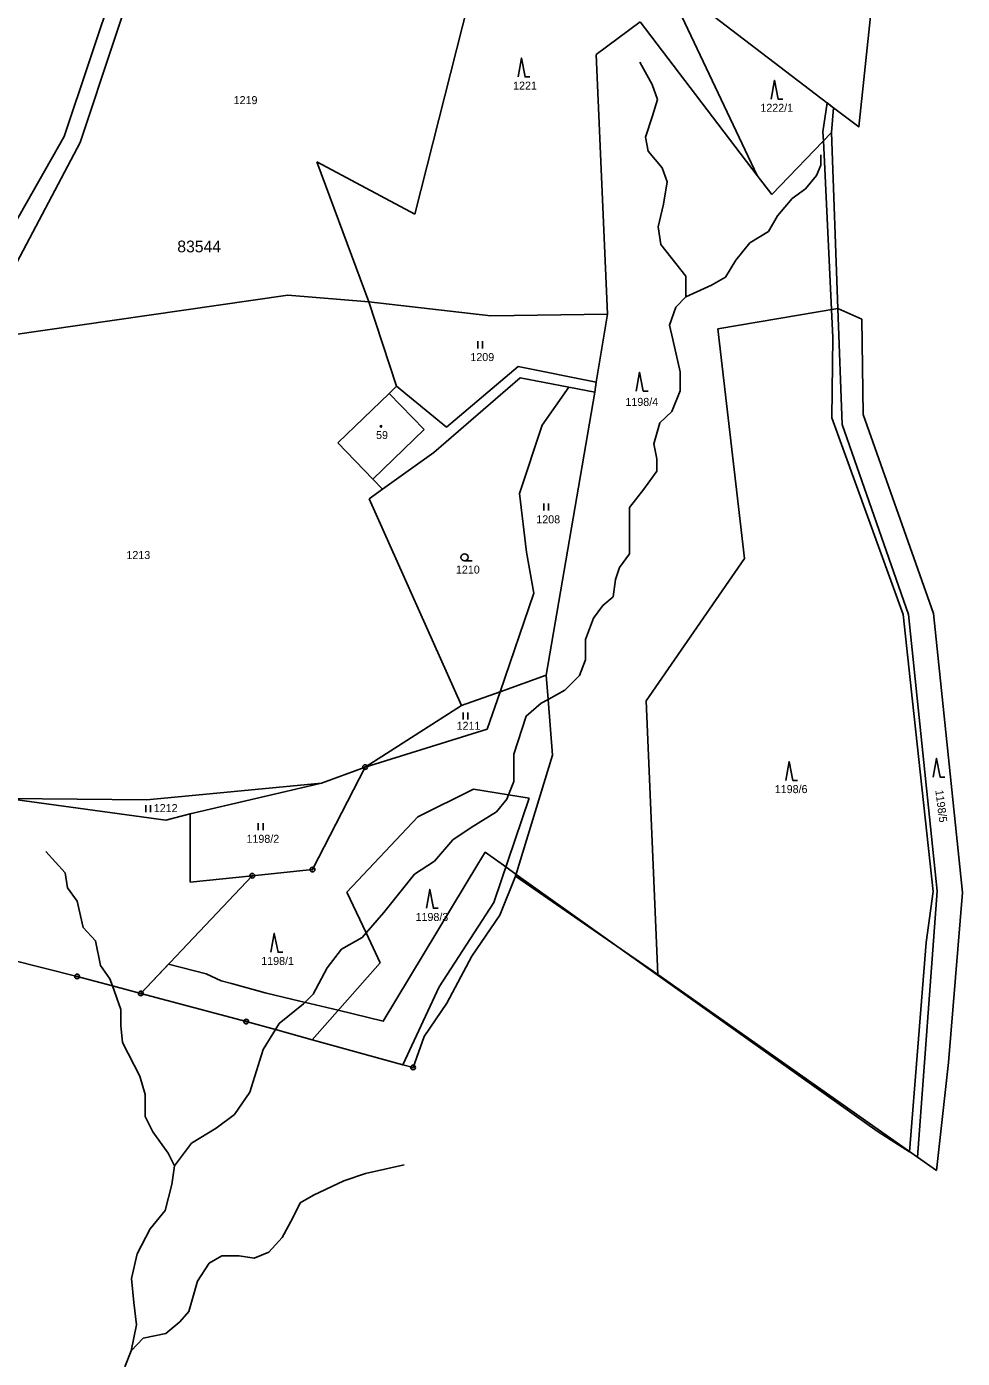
# Model space of a CAD drawing. Extents: x -439246 to -433691, y -1130252 to -1121148.
# Drawn here: x -438433.8 to -438235, y -1122937.7 to -1122654.9 of the extents above; entities that cross this region are included whole.
import ezdxf

# ---------------------------------------------------------------- set-up
doc = ezdxf.new("R2010")
doc.units = 0
for name, color, linetype in [('Vrstva 1', 7, 'Continuous'), ('Vrstva 18', 7, 'Continuous'), ('Vrstva 19', 7, 'Continuous'), ('Vrstva 24', 7, 'Continuous'), ('Vrstva 25', 7, 'Continuous'), ('Vrstva 3', 7, 'Continuous'), ('Vrstva 37', 7, 'Continuous'), ('Vrstva 4', 7, 'Continuous'), ('Vrstva 52', 7, 'Continuous'), ('Vrstva 53', 7, 'Continuous')]:
    doc.layers.add(name, color=color, linetype=linetype)

msp = doc.modelspace()

# ---------------------------------------------------------------- linework, layer by layer
at = {"layer": 'Vrstva 1'}
for points in [[(-438425.87, -1122678.22), (-438404.21, -1122613.51)], [(-438400.59, -1122613.65), (-438422.44, -1122679.54)], [(-438306.13, -1122628.46), (-438278.6, -1122686.51)], [(-438351.34, -1122694.76), (-438337.39, -1122639.67)], [(-438253.11, -1122639.24), (-438257.04, -1122676.23)], [(-438262.39, -1122672.14), (-438295.4, -1122646.88)], [(-438312.84, -1122660.85), (-438303.51, -1122653.89)], [(-438278.6, -1122686.51), (-438303.51, -1122653.89)], [(-438310.46, -1122715.98), (-438312.84, -1122660.85)], [(-438262.83, -1122677.4), (-438262.39, -1122672.14)], [(-438257.04, -1122676.23), (-438262.39, -1122672.14)], [(-438450.14, -1122720.96), (-438425.87, -1122678.22)], [(-438275.49, -1122690.58), (-438262.83, -1122677.4)], [(-438262.83, -1122677.4), (-438261.47, -1122714.76)], [(-438422.44, -1122679.54), (-438444.7, -1122721.5)], [(-438361.12, -1122713.34), (-438372.2, -1122683.66)], [(-438372.2, -1122683.66), (-438351.34, -1122694.76)], [(-438275.49, -1122690.58), (-438278.6, -1122686.51)], [(-438444.7, -1122721.5), (-438378.37, -1122711.95)], [(-438378.37, -1122711.95), (-438361.12, -1122713.34)], [(-438361.12, -1122713.34), (-438355.24, -1122731.27)], [(-438361.12, -1122713.34), (-438335.24, -1122716.31)], [(-438261.47, -1122714.76), (-438287.02, -1122719.1)], [(-438256.4, -1122717.02), (-438261.47, -1122714.76)], [(-438261.47, -1122714.76), (-438260.58, -1122739.42)], [(-438335.24, -1122716.31), (-438310.46, -1122715.98)], [(-438310.46, -1122715.98), (-438312.84, -1122730.39)], [(-438256.09, -1122737.31), (-438256.4, -1122717.02)], [(-438287.02, -1122719.1), (-438281.33, -1122767.86)], [(-438344.65, -1122739.98), (-438329.41, -1122727.07)], [(-438329.41, -1122727.07), (-438312.84, -1122730.39)], [(-438356.82, -1122732.79), (-438355.24, -1122731.27)], [(-438355.24, -1122731.27), (-438344.65, -1122739.98)], [(-438347.31, -1122745.33), (-438328.98, -1122729.48)], [(-438328.98, -1122729.48), (-438318.66, -1122731.46)], [(-438318.66, -1122731.46), (-438324.32, -1122739.56)], [(-438318.66, -1122731.46), (-438313.14, -1122732.52)], [(-438313.14, -1122732.52), (-438312.84, -1122730.39)], [(-438367.72, -1122743.29), (-438356.82, -1122732.79)], [(-438323.49, -1122792.65), (-438313.14, -1122732.52)], [(-438241.2, -1122779.58), (-438256.09, -1122737.31)], [(-438324.32, -1122739.56), (-438329.1, -1122754.09)], [(-438260.58, -1122739.42), (-438246.48, -1122779.78)], [(-438367.72, -1122743.29), (-438360.3, -1122750.99)], [(-438358.22, -1122753.15), (-438347.31, -1122745.33)], [(-438360.3, -1122750.99), (-438358.22, -1122753.15)], [(-438361.04, -1122755.17), (-438358.22, -1122753.15)], [(-438329.1, -1122754.09), (-438327.66, -1122766.53)], [(-438361.04, -1122755.17), (-438341.43, -1122799.09)], [(-438327.66, -1122766.53), (-438326.06, -1122775.24)], [(-438281.33, -1122767.86), (-438302.19, -1122798.1)], [(-438326.06, -1122775.24), (-438333.25, -1122796.15)], [(-438246.48, -1122779.78), (-438240.4, -1122838.53)], [(-438235.03, -1122838.8), (-438241.2, -1122779.58)], [(-438333.25, -1122796.15), (-438323.49, -1122792.65)], [(-438323.07, -1122797.8), (-438323.49, -1122792.65)], [(-438341.43, -1122799.09), (-438333.25, -1122796.15)], [(-438333.25, -1122796.15), (-438335.98, -1122804.1)], [(-438361.94, -1122812.16), (-438341.43, -1122799.09)], [(-438322.12, -1122809.6), (-438323.07, -1122797.8)], [(-438302.19, -1122798.1), (-438299.76, -1122856.23)], [(-438335.98, -1122804.1), (-438361.94, -1122812.16)], [(-438329.95, -1122835.36), (-438322.12, -1122809.6)], [(-438361.94, -1122812.16), (-438373.08, -1122833.91)], [(-438371.19, -1122815.56), (-438361.94, -1122812.16)], [(-438408.27, -1122819.13), (-438371.19, -1122815.56)], [(-438399.12, -1122822.11), (-438371.19, -1122815.56)], [(-438350.76, -1122822.7), (-438338.88, -1122816.85)], [(-438338.88, -1122816.85), (-438331.45, -1122818.06)], [(-438437.91, -1122818.86), (-438408.27, -1122819.13)], [(-438437.91, -1122818.86), (-438404.29, -1122823.4)], [(-438327.09, -1122818.77), (-438334.6, -1122840.89)], [(-438331.45, -1122818.06), (-438327.09, -1122818.77)], [(-438404.29, -1122823.4), (-438399.12, -1122822.11)], [(-438399.12, -1122822.11), (-438399.12, -1122836.63)], [(-438365.78, -1122838.7), (-438350.76, -1122822.7)], [(-438373.08, -1122833.91), (-438385.9, -1122835.25)], [(-438409.6, -1122860.22), (-438385.9, -1122835.25)], [(-438385.9, -1122835.25), (-438399.12, -1122836.63)], [(-438333.27, -1122843.63), (-438329.95, -1122835.36)], [(-438329.95, -1122835.36), (-438299.76, -1122856.23)], [(-438361.71, -1122847.36), (-438365.78, -1122838.7)], [(-438240.4, -1122838.53), (-438244.58, -1122895.03)], [(-438237.98, -1122874.87), (-438235.03, -1122838.8)], [(-438334.6, -1122840.89), (-438346.22, -1122858.8)], [(-438339.23, -1122852.29), (-438333.27, -1122843.63)], [(-438458.83, -1122847.66), (-438423.12, -1122856.62)], [(-438358.71, -1122853.73), (-438361.71, -1122847.36)], [(-438358.71, -1122853.73), (-438373.2, -1122870.05)], [(-438344.57, -1122862.31), (-438339.23, -1122852.29)], [(-438423.12, -1122856.62), (-438415.6, -1122858.62)], [(-438299.76, -1122856.23), (-438244.58, -1122895.03)], [(-438415.6, -1122858.62), (-438409.6, -1122860.22)], [(-438346.22, -1122858.8), (-438353.89, -1122875.36)], [(-438409.6, -1122860.22), (-438387.17, -1122866.21)], [(-438349.35, -1122869.35), (-438344.57, -1122862.31)], [(-438387.17, -1122866.21), (-438380.96, -1122867.92)], [(-438380.96, -1122867.92), (-438373.2, -1122870.05)], [(-438373.2, -1122870.05), (-438353.89, -1122875.36)], [(-438351.73, -1122875.95), (-438349.35, -1122869.35)], [(-438353.89, -1122875.36), (-438351.73, -1122875.95)], [(-438240.56, -1122897.86), (-438237.98, -1122874.87)], [(-438244.58, -1122895.03), (-438240.56, -1122897.86)]]:
    msp.add_lwpolyline(points, dxfattribs=at)
at = {"layer": 'Vrstva 24'}
for centre, radius in [((-438361.94, -1122812.16), 0.5), ((-438361.94, -1122812.16), 0.1), ((-438373.08, -1122833.91), 0.5), ((-438373.08, -1122833.91), 0.1), ((-438385.9, -1122835.25), 0.5), ((-438385.9, -1122835.25), 0.1), ((-438423.12, -1122856.62), 0.5), ((-438423.12, -1122856.62), 0.1), ((-438409.6, -1122860.22), 0.5), ((-438409.6, -1122860.22), 0.1), ((-438387.17, -1122866.21), 0.5), ((-438387.17, -1122866.21), 0.1), ((-438351.73, -1122875.95), 0.5), ((-438351.73, -1122875.95), 0.1)]:
    msp.add_circle(centre, radius, dxfattribs=at)
at = {"layer": 'Vrstva 25'}
for p, q in [((-438338, -1122723.24), (-438338, -1122721.74)), ((-438337, -1122723.24), (-438337, -1122721.74)), ((-438323.99, -1122757.7), (-438323.99, -1122756.2)), ((-438322.99, -1122757.7), (-438322.99, -1122756.2)), ((-438340.81, -1122768.37), (-438339.21, -1122768.37)), ((-438341.08, -1122802.05), (-438341.08, -1122800.55)), ((-438340.08, -1122802.05), (-438340.08, -1122800.55)), ((-438408.52, -1122821.72), (-438408.52, -1122820.22)), ((-438407.52, -1122821.72), (-438407.52, -1122820.22)), ((-438384.62, -1122825.54), (-438384.62, -1122824.04)), ((-438383.62, -1122825.54), (-438383.62, -1122824.04))]:
    msp.add_line(p, q, dxfattribs=at)
for points in [[(-438329.43, -1122665.59), (-438328.73, -1122661.59), (-438327.93, -1122665.59), (-438326.93, -1122665.59)], [(-438275.67, -1122670.3), (-438274.97, -1122666.3), (-438274.17, -1122670.3), (-438273.17, -1122670.3)], [(-438304.32, -1122732.3), (-438303.62, -1122728.3), (-438302.82, -1122732.3), (-438301.82, -1122732.3)], [(-438272.54, -1122814.99), (-438271.84, -1122810.99), (-438271.04, -1122814.99), (-438270.04, -1122814.99)], [(-438241.24, -1122814.33), (-438240.54, -1122810.33), (-438239.74, -1122814.33), (-438238.74, -1122814.33)], [(-438348.91, -1122842.14), (-438348.21, -1122838.14), (-438347.41, -1122842.14), (-438346.41, -1122842.14)], [(-438381.93, -1122851.49), (-438381.23, -1122847.49), (-438380.43, -1122851.49), (-438379.43, -1122851.49)]]:
    msp.add_lwpolyline(points, dxfattribs=at)
for centre, radius in [((-438358.56, -1122739.8), 0.175), ((-438340.81, -1122767.62), 0.75)]:
    msp.add_circle(centre, radius, dxfattribs=at)
at = {"layer": 'Vrstva 3'}
for points in [[(-438367.72, -1122743.29), (-438356.82, -1122732.79)], [(-438356.82, -1122732.79), (-438349.41, -1122740.49)], [(-438349.41, -1122740.49), (-438360.3, -1122750.99)], [(-438367.72, -1122743.29), (-438360.3, -1122750.99)]]:
    msp.add_lwpolyline(points, dxfattribs=at)
at = {"layer": 'Vrstva 37'}
msp.add_circle((-438358.56, -1122739.8), 0.175, dxfattribs=at)
at = {"layer": 'Vrstva 4'}
for points in [[(-438300.97, -1122667.21), (-438303.59, -1122662.48)], [(-438299.83, -1122670.38), (-438300.97, -1122667.21)], [(-438300.84, -1122673.89), (-438299.83, -1122670.38)], [(-438302.32, -1122678.41), (-438300.84, -1122673.89)], [(-438301.81, -1122681.37), (-438302.32, -1122678.41)], [(-438298.83, -1122684.91), (-438301.81, -1122681.37)], [(-438265.13, -1122684.34), (-438265.13, -1122682.16)], [(-438297.72, -1122687.91), (-438298.83, -1122684.91)], [(-438268.38, -1122689.39), (-438266.04, -1122686.52)], [(-438266.04, -1122686.52), (-438265.13, -1122684.34)], [(-438298.5, -1122692.64), (-438297.72, -1122687.91)], [(-438271.17, -1122691.45), (-438268.38, -1122689.39)], [(-438299.65, -1122697.45), (-438298.5, -1122692.64)], [(-438274.34, -1122695.11), (-438271.17, -1122691.45)], [(-438276.19, -1122698.4), (-438274.34, -1122695.11)], [(-438299.08, -1122701.19), (-438299.65, -1122697.45)], [(-438293.79, -1122707.94), (-438299.08, -1122701.19)], [(-438283.13, -1122704.52), (-438280.17, -1122700.86)], [(-438280.17, -1122700.86), (-438276.19, -1122698.4)], [(-438285.39, -1122708.14), (-438283.13, -1122704.52)], [(-438293.79, -1122712.3), (-438293.79, -1122707.94)], [(-438288.31, -1122709.83), (-438285.39, -1122708.14)], [(-438295.91, -1122714.47), (-438293.79, -1122712.3)], [(-438293.79, -1122712.3), (-438288.31, -1122709.83)], [(-438297.23, -1122718.32), (-438295.91, -1122714.47)], [(-438296.54, -1122721.36), (-438297.23, -1122718.32)], [(-438295.01, -1122728.21), (-438296.54, -1122721.36)], [(-438295.01, -1122732.25), (-438295.01, -1122728.21)], [(-438296.73, -1122736.67), (-438295.01, -1122732.25)], [(-438356.82, -1122732.79), (-438349.41, -1122740.49)], [(-438299.3, -1122739.04), (-438296.73, -1122736.67)], [(-438349.41, -1122740.49), (-438360.3, -1122750.99)], [(-438300.59, -1122743.54), (-438299.3, -1122739.04)], [(-438299.95, -1122746.69), (-438300.59, -1122743.54)], [(-438299.95, -1122749.33), (-438299.95, -1122746.69)], [(-438302.7, -1122753.13), (-438299.95, -1122749.33)], [(-438305.73, -1122757.06), (-438302.7, -1122753.13)], [(-438305.73, -1122766.9), (-438305.73, -1122757.06)], [(-438307.86, -1122769.78), (-438305.73, -1122766.9)], [(-438308.75, -1122772.35), (-438307.86, -1122769.78)], [(-438309.23, -1122776.01), (-438308.75, -1122772.35)], [(-438311.43, -1122777.82), (-438309.23, -1122776.01)], [(-438313.4, -1122780.54), (-438311.43, -1122777.82)], [(-438315.07, -1122785.06), (-438313.4, -1122780.54)], [(-438315.07, -1122789.39), (-438315.07, -1122785.06)], [(-438316.37, -1122792.72), (-438315.07, -1122789.39)], [(-438319.49, -1122795.84), (-438316.37, -1122792.72)], [(-438323.07, -1122797.8), (-438319.49, -1122795.84)], [(-438327.71, -1122801.36), (-438324.54, -1122798.6)], [(-438324.54, -1122798.6), (-438323.07, -1122797.8)], [(-438330.33, -1122809.43), (-438327.71, -1122801.36)], [(-438330.33, -1122815.22), (-438330.33, -1122809.43)], [(-438331.45, -1122818.06), (-438330.33, -1122815.22)], [(-438334.03, -1122821.66), (-438331.81, -1122818.97)], [(-438331.81, -1122818.97), (-438331.45, -1122818.06)], [(-438339.36, -1122824.99), (-438334.03, -1122821.66)], [(-438343.29, -1122827.63), (-438339.36, -1122824.99)], [(-438347.18, -1122832.12), (-438343.29, -1122827.63)], [(-438425.62, -1122834.63), (-438429.79, -1122830.08)], [(-438351.46, -1122834.89), (-438347.18, -1122832.12)], [(-438425.15, -1122837.82), (-438425.62, -1122834.63)], [(-438357.95, -1122843.05), (-438351.46, -1122834.89)], [(-438423.12, -1122840.61), (-438425.15, -1122837.82)], [(-438421.86, -1122846.21), (-438423.12, -1122840.61)], [(-438361.71, -1122847.36), (-438357.95, -1122843.05)], [(-438419.18, -1122849.04), (-438421.86, -1122846.21)], [(-438362.56, -1122848.34), (-438361.71, -1122847.36)], [(-438418.16, -1122854.28), (-438419.18, -1122849.04)], [(-438369.98, -1122854.76), (-438366.91, -1122850.81)], [(-438366.91, -1122850.81), (-438362.56, -1122848.34)], [(-438416.14, -1122857.12), (-438418.16, -1122854.28)], [(-438372.93, -1122860.38), (-438369.98, -1122854.76)], [(-438415.6, -1122858.62), (-438416.14, -1122857.12)], [(-438413.8, -1122863.67), (-438415.6, -1122858.62)], [(-438374.99, -1122862.42), (-438372.93, -1122860.38)], [(-438413.8, -1122867.03), (-438413.8, -1122863.67)], [(-438380.16, -1122866.63), (-438374.99, -1122862.42)], [(-438413.44, -1122870.67), (-438413.8, -1122867.03)], [(-438383.62, -1122872.15), (-438380.96, -1122867.92)], [(-438380.96, -1122867.92), (-438380.16, -1122866.63)], [(-438409.81, -1122877.78), (-438413.44, -1122870.67)], [(-438386.43, -1122881.18), (-438383.62, -1122872.15)], [(-438408.69, -1122881.69), (-438409.81, -1122877.78)], [(-438408.69, -1122886.38), (-438408.69, -1122881.69)], [(-438389.69, -1122885.95), (-438386.43, -1122881.18)], [(-438407.05, -1122889.6), (-438408.69, -1122886.38)], [(-438393.6, -1122888.81), (-438389.69, -1122885.95)], [(-438403.74, -1122894.13), (-438407.05, -1122889.6)], [(-438398.82, -1122892.02), (-438393.6, -1122888.81)], [(-438402.4, -1122896.81), (-438398.82, -1122892.02)], [(-438402.4, -1122896.81), (-438403.74, -1122894.13)], [(-438402.98, -1122900.79), (-438402.4, -1122896.81)], [(-438366.43, -1122900.05), (-438361.84, -1122898.44)], [(-438361.84, -1122898.44), (-438353.61, -1122896.66)], [(-438404.39, -1122906.29), (-438402.98, -1122900.79)], [(-438372.9, -1122903.1), (-438366.43, -1122900.05)], [(-438377.25, -1122907.91), (-438375.74, -1122904.67)], [(-438375.74, -1122904.67), (-438372.9, -1122903.1)], [(-438407.6, -1122910.22), (-438404.39, -1122906.29)], [(-438410.35, -1122915.52), (-438407.6, -1122910.22)], [(-438379.53, -1122912.04), (-438377.25, -1122907.91)], [(-438382.39, -1122915.18), (-438379.53, -1122912.04)], [(-438411.57, -1122920.75), (-438410.35, -1122915.52)], [(-438395.04, -1122917.49), (-438392.35, -1122915.95)], [(-438392.35, -1122915.95), (-438388.67, -1122915.95)], [(-438388.67, -1122915.95), (-438385.53, -1122916.42)], [(-438385.53, -1122916.42), (-438382.39, -1122915.18)], [(-438397.51, -1122921.34), (-438395.04, -1122917.49)], [(-438411.08, -1122925.87), (-438411.57, -1122920.75)], [(-438399.4, -1122927.8), (-438397.51, -1122921.34)], [(-438410.52, -1122930.58), (-438411.08, -1122925.87)], [(-438404.29, -1122932.41), (-438401.28, -1122929.99)], [(-438401.28, -1122929.99), (-438399.4, -1122927.8)], [(-438411.66, -1122936.1), (-438410.52, -1122930.58)], [(-438409.07, -1122933.41), (-438404.29, -1122932.41)], [(-438411.66, -1122936.1), (-438409.07, -1122933.41)], [(-438412.96, -1122939.49), (-438411.66, -1122936.1)]]:
    msp.add_lwpolyline(points, dxfattribs=at)
at = {"layer": 'Vrstva 52'}
msp.add_lwpolyline([(-438458.83, -1122847.66), (-438423.12, -1122856.62), (-438415.6, -1122858.62), (-438409.6, -1122860.22), (-438403.68, -1122853.99), (-438395.7, -1122856.04), (-438392.5, -1122857.53), (-438390.3, -1122858.13), (-438383.13, -1122860.09), (-438377.28, -1122861.5), (-438367.66, -1122863.81), (-438358.08, -1122866.12), (-438337.95, -1122832.81), (-438336.41, -1122830.26), (-438332.05, -1122833.37), (-438329.83, -1122834.95), (-438306.26, -1122851.74), (-438288.63, -1122864.29), (-438253.15, -1122889.49), (-438250.17, -1122891.41), (-438246.24, -1122893.86), (-438242.71, -1122849.43), (-438241.22, -1122838.57), (-438245.61, -1122798.17), (-438247.61, -1122779.76), (-438262.74, -1122737.99), (-438262.52, -1122720.95), (-438262.82, -1122714.99), (-438264.56, -1122679.2), (-438264.66, -1122677.26), (-438263.75, -1122671.09), (-438262.39, -1122672.14), (-438257.04, -1122676.23), (-438253.11, -1122639.24)], dxfattribs=at)

# ---------------------------------------------------------------- texts
at = {"layer": 'Vrstva 18'}
for s, p in [('1221', (-438330.48, -1122668.29)), ('1219', (-438389.86, -1122671.37)), ('1222/1', (-438277.95, -1122673)), ('1209', (-438339.56, -1122725.94)), ('1198/4', (-438306.62, -1122735.46)), ('1208', (-438325.55, -1122760.4)), ('1213', (-438412.64, -1122767.98)), ('1210', (-438342.63, -1122771.07)), ('1211', (-438342.49, -1122804.24)), ('1198/6', (-438274.89, -1122817.69)), ('1212', (-438406.83, -1122821.72)), ('1198/2', (-438387.13, -1122828.24)), ('1198/3', (-438351.21, -1122844.84)), ('1198/1', (-438384, -1122854.19))]:
    msp.add_text(s, height=1.7, dxfattribs=at).set_placement(p)
msp.add_text('1198/5', height=1.7, rotation=277.1803, dxfattribs=at).set_placement((-438240.78, -1122817.11))
at = {"layer": 'Vrstva 19'}
msp.add_text('59', height=1.7, dxfattribs=at).set_placement((-438359.6, -1122742.5))
at = {"layer": 'Vrstva 53'}
msp.add_text('83544', height=2.5, dxfattribs=at).set_placement((-438401.83, -1122702.85))

doc.saveas('drawing.dxf')
